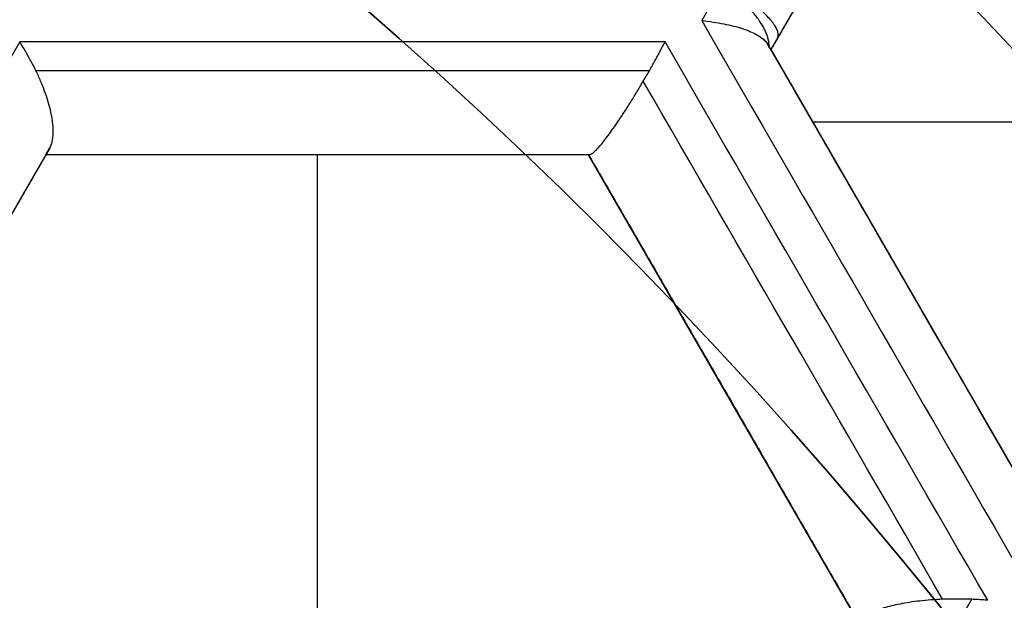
# Model space of a CAD drawing. Header units: centimetres. Extents: x -10 to 8.9, y -29.1 to -8.
# Tile 686 of 1035: x -6.2302 to -6.1132, y -27.8603 to -27.7913. Entities that reach past the tile are written whole.
import ezdxf

# ---------------------------------------------------------------- set-up
doc = ezdxf.new("R2010")
doc.units = ezdxf.units.CM
doc.layers.add('Default', color=7, linetype='Continuous', true_color=0x000000)

msp = doc.modelspace()

# ---------------------------------------------------------------- linework, layer by layer
at = {"layer": 'Default'}
for p, q in [((-6.118598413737, -27.7562250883, -1.125431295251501), (-6.140897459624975, -27.79484816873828, -1.125431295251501)), ((-6.140897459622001, -27.79484816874, -1.1310480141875), (-6.108647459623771, -27.85070680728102, -1.1310480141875)), ((-6.074314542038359, -27.80346594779, -1.065), (-6.1359219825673, -27.80346594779, -1.065)), ((-6.227048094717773, -27.80734816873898, -1.1564270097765), (-6.259298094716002, -27.86320680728, -1.1564270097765)), ((-6.162548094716, -27.80734816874, -1.1401686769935), (-6.227048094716, -27.80734816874, -1.1401686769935)), ((-6.194798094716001, -27.80734816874, -1.065), (-6.194798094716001, -27.91906544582, -1.065)), ((-6.19475269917, -27.80734816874, -1.205056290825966), (-6.19475269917, -27.80734816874, -1.065)), ((-6.130298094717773, -27.86320680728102, -1.132337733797), (-6.162548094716, -27.80734816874, -1.132337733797)), ((-6.124910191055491, -27.82253893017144, -1.193908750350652), (-6.124910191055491, -27.82253893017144, -1.065)), ((-6.146423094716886, -27.83527748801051, -1.196543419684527), (-6.146423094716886, -27.83527748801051, -1.065))]:
    msp.add_line(p, q, dxfattribs=at)
at = {"layer": 'Default', "extrusion": (0, 0, -1)}
for centre, radius, start, end in [((6.550000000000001, -28.205, -0.45), 0.9, 90, 270), ((6.550000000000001, -28.205, 0.3399975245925), 0.8999999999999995, 90, 270), ((6.550000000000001, -28.205, 1.15), 0.8550000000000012, 90, 270), ((6.550000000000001, -28.205, 0.82), 0.8250000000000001, 0, 180), ((6.550000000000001, -28.205, 1.03), 0.82, 0, 180), ((6.550000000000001, -28.205, 1.005), 0.795, 0, 180), ((6.550000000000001, -28.205, 1.005), 0.7825000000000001, 0, 180), ((6.550000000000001, -28.205, 0.5348786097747), 0.7584500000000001, 90, 180), ((6.550000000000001, -28.205, 0.895), 0.7575000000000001, 0, 180), ((6.550000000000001, -28.205, -0.2075), 0.75, 0, 180), ((6.550000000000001, -28.205, -0.2075), 0.7025000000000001, 0, 180), ((6.550000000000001, -28.205, -0.1825), 0.6775000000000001, 0, 180), ((6.550000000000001, -28.205, -0.1725), 0.6774999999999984, 0, 180), ((6.550000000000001, -28.205, -0.2), 0.6725, 0, 180), ((6.550000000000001, -28.205, -0.1625), 0.6725, 0, 180), ((6.550000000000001, -28.205, -0.2), 0.6367740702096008, 0, 180), ((6.550000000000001, -28.205, -0.1809807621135), 0.6125, 0, 180), ((6.550000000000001, -28.205, -0.195), 0.6075000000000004, 0, 180), ((6.550000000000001, -28.205, -0.1625), 0.6075, 0, 180), ((6.550000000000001, -28.205, 1.24), 0.6075, 0, 180), ((6.550000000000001, -28.205, 1.220980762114), 0.6075, 0, 180), ((6.550000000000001, -28.205, -0.4), 0.5999999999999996, 90, 270), ((6.550000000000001, -28.205, -0.18660444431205), 0.5500000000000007, 0, 180), ((6.54999999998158, -28.20500000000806, 0.9849999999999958), 0.6699999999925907, 126.4163183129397, 143.5836816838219), ((6.549999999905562, -28.204999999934, 1.195), 0.6224999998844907, 132.9230481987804, 146.4213298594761), ((6.550000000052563, -28.2050000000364, 1.065), 0.6225000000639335, 133.8692165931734, 145.3093263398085)]:
    msp.add_arc(centre, radius, start, end, dxfattribs=at)
at = {"layer": 'Default'}
for centre, radius, start, end in [((-6.550000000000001, -28.205, -0.82), 0.8349999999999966, 270, 90), ((-6.550000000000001, -28.205, -1.13), 0.8349999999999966, 270, 90), ((-6.550000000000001, -28.205, -0.9750000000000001), 0.8350000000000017, 270, 90), ((-6.550000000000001, -28.205, -0.845), 0.8250000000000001, 0, 180), ((-6.550000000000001, -28.205, -0.8325), 0.8249999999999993, 0, 180), ((-6.550000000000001, -28.205, -0.87), 0.8, 0, 180), ((-6.550000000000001, -28.205, -0.87), 0.7825000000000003, 0, 180), ((-6.550000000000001, -28.205, 0.35), 0.775, 270, 90), ((-6.550000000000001, -28.205, -0.1486250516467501), 0.7749999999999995, 270, 90), ((-6.550000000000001, -28.205, -0.9800000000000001), 0.7575000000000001, 0, 180), ((-6.550000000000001, -28.205, -0.9375), 0.7575000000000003, 0, 180), ((-6.550000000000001, -28.205, -0.53), 0.75, 0, 180), ((-6.550000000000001, -28.205, -0.1612499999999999), 0.75, 0, 74.77009621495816), ((-6.550000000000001, -28.205, 0.1625), 0.6775000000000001, 0, 180), ((-6.550000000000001, -28.205, 0.18125), 0.6724999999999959, 0, 180), ((-6.550000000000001, -28.205, -1.21), 0.67, 0, 180), ((-6.550000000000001, -28.205, -1.24), 0.6400000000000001, 0, 180), ((-6.549999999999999, -28.205, 0.2), 0.6367740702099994, 0, 180), ((-6.550000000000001, -28.205, 0.1625), 0.6231698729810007, 0, 180), ((-6.550000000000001, -28.205, 0.17875), 0.6074999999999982, 0, 180), ((-6.550000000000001, -28.205, -1.230490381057), 0.6074999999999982, 0, 180), ((-6.550000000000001, -28.205, 0.45), 0.6000000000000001, 270, 90), ((-6.550000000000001, -28.205, 0.35), 0.6000000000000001, 270, 90), ((-6.550000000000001, -28.205, 0.195), 0.55, 0, 180), ((-6.550000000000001, -28.205, 0.1782088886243), 0.55, 0, 180)]:
    msp.add_arc(centre, radius, start, end, dxfattribs=at)
at = {"layer": 'Default', "extrusion": (-0.8660253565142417, 0.5000000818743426, -1.767467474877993e-07)}
msp.add_arc((27.70124583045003, -0.1450012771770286, -8.570423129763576), 1.191760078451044, 241.7623084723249, 242.0469462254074, dxfattribs=at)
at = {"layer": 'Default', "extrusion": (-0.8660254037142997, -0.5000000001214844, 1.219201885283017e-09)}
msp.add_arc((21.15124651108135, -0.1450000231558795, 19.22098074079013), 1.064471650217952, 261.4782464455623, 265.6330735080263, dxfattribs=at)
at = {"layer": 'Default', "extrusion": (-0.8660262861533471, 0.4999984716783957, 3.272577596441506e-06)}
msp.add_arc((27.70126010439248, -0.1449747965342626, -8.579206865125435), 1.181825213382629, 241.6414386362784, 241.7296066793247, dxfattribs=at)
at = {"layer": 'Default', "extrusion": (-0.8660254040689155, 0.4999999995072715, 1.189711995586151e-09)}
msp.add_arc((27.70124651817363, -0.1449999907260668, -8.501487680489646), 1.19787074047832, 244.4878757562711, 248.4887786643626, dxfattribs=at)
at = {"layer": 'Default', "extrusion": (0, 1, 0)}
for centre, radius, start, end in [((6.549999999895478, -0.1450000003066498, -27.79392252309), 1.127393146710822, 249.4072772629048, 253.5187194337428), ((6.549999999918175, -0.1450000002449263, -27.80734816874), 1.117998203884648, 249.7180713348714, 253.2099100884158), ((6.550000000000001, -0.145, -27.80734816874), 1.117998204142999, 249.7180713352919, 253.2099100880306)]:
    msp.add_arc(centre, radius, start, end, dxfattribs=at)
at = {"layer": 'Default', "extrusion": (0.8660254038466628, 0.4999999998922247, 5.487655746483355e-10)}
msp.add_arc((-21.15124651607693, -0.1449999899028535, -19.22602275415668), 1.067080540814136, 274.3562292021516, 278.5007644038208, dxfattribs=at)
at = {"layer": 'Default', "extrusion": (-0.8660254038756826, -0.4999999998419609, -1.759200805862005e-09)}
msp.add_arc((21.15124651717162, -0.1449999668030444, 19.21559728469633), 1.055601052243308, 261.7538121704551, 265.3296062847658, dxfattribs=at)
at = {"layer": 'Default', "extrusion": (-0.8660254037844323, -0.5000000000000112, 0)}
msp.add_arc((21.15124651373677, -0.145, 19.21559728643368), 1.055601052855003, 261.7538121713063, 265.3296062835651, dxfattribs=at)
at = {"layer": 'Default', "extrusion": (-1.679723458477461e-07, 0.9999999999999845, -5.629199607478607e-08)}
msp.add_arc((6.550004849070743, -0.1450012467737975, -27.79734702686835), 1.127998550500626, 249.5196646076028, 253.4255965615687, dxfattribs=at)
at = {"layer": 'Default', "extrusion": (0.8660251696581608, 0.5000004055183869, 5.27022051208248e-08)}
msp.add_arc((-21.15123728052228, -0.1449986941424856, -19.23060718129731), 1.068188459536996, 274.5013427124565, 278.3422353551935, dxfattribs=at)
at = {"layer": 'Default', "extrusion": (-0.866025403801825, 0.4999999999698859, 6.691730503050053e-12)}
msp.add_arc((27.70124651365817, -0.1450000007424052, -8.510892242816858), 1.187888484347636, 244.7452061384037, 248.1891442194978, dxfattribs=at)
at = {"layer": 'Default', "extrusion": (-0.8660254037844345, 0.5000000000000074, 0)}
msp.add_arc((27.70124651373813, -0.145, -8.510892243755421), 1.187888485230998, 244.7468983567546, 248.1891442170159, dxfattribs=at)
at = {"layer": 'Default', "extrusion": (0.8660254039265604, 0.4999999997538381, 2.804949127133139e-09)}
msp.add_arc((-21.15124651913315, -0.1449999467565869, -19.24059728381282), 1.05818820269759, 274.6698091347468, 278.1848132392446, dxfattribs=at)
at = {"layer": 'Default', "extrusion": (0.8660254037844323, 0.5000000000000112, 0)}
msp.add_arc((-21.15124651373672, -0.145, -19.24059728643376), 1.058188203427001, 274.6698091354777, 278.1848132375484, dxfattribs=at)
at = {"layer": 'Default', "extrusion": (0.8660255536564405, -0.499999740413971, 1.324166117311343e-07)}
msp.add_arc((-27.70124912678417, -0.145000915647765, 8.63260121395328), 1.182631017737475, 291.8489752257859, 295.8196669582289, dxfattribs=at)
at = {"layer": 'Default'}
for points, degree in [([(-6.550000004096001, -27.30500495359, -1.129995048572), (-6.537465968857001, -27.30500495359, -1.129995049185), (-6.512386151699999, -27.30552127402, -1.129973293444), (-6.474783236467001, -27.3078854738, -1.129982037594), (-6.437304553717, -27.31181799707, -1.129979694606), (-6.399970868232, -27.3173257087, -1.129980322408), (-6.362926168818, -27.32438806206, -1.129980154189), (-6.326197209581, -27.3329983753, -1.129980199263), (-6.289861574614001, -27.34314050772, -1.129980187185), (-6.254013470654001, -27.35478489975, -1.129980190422), (-6.218660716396, -27.36792869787, -1.129980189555), (-6.183898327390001, -27.38253814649, -1.129980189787), (-6.149770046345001, -27.39859430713, -1.129980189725), (-6.116350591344, -27.41606289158, -1.129980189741), (-6.083707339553, -27.43490588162, -1.129980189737), (-6.051859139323, -27.45511347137, -1.129980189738), (-6.020892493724, -27.47663251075, -1.129980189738), (-5.990848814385, -27.49943348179, -1.129980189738), (-5.961791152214, -27.52346942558, -1.129980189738), (-5.933780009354, -27.54868705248, -1.129980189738), (-5.906829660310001, -27.5750745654, -1.129980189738), (-5.881013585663, -27.60256235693, -1.129980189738), (-5.856368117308, -27.63111066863, -1.129980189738), (-5.832942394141, -27.66066372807, -1.129980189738), (-5.810787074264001, -27.69115373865, -1.129980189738), (-5.789912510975, -27.72256746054, -1.129980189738), (-5.770375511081, -27.75482271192, -1.129980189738), (-5.752204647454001, -27.78787084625, -1.129980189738), (-5.735435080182, -27.8216495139, -1.129980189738), (-5.720103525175, -27.8560794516, -1.129980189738), (-5.706216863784, -27.89114626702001, -1.129980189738), (-5.693813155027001, -27.92675906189, -1.129980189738), (-5.682910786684, -27.96286272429, -1.129980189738), (-5.673530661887, -27.99939085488, -1.129980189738), (-5.665692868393, -28.03625586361, -1.129980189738), (-5.659400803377, -28.07344306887, -1.129980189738), (-5.654672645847, -28.11085723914, -1.129980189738), (-5.651515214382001, -28.14843802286, -1.129980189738), (-5.649934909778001, -28.18611932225, -1.129980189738), (-5.649933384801, -28.22380820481, -1.129980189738), (-5.65151069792, -28.26149020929, -1.129980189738), (-5.654665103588, -28.29907102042, -1.129980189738), (-5.659390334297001, -28.33648606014, -1.129980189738), (-5.665679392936, -28.37367347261, -1.129980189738), (-5.673514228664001, -28.41053911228, -1.129980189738), (-5.68289159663, -28.447068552, -1.129980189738), (-5.693791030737, -28.48317285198, -1.129980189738), (-5.706192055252, -28.51878703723, -1.129980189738), (-5.720075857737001, -28.5538547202, -1.129980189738), (-5.735404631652, -28.58828579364, -1.129980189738), (-5.752171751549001, -28.62206623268, -1.129980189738), (-5.770339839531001, -28.65511550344, -1.129980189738), (-5.78987442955, -28.68737253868, -1.129980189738), (-5.810746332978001, -28.71878763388, -1.129980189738), (-5.832899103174, -28.74927924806, -1.129980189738), (-5.85632282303, -28.77883458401, -1.129980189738), (-5.880965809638, -28.80738458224, -1.129980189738), (-5.906779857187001, -28.83487458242, -1.129980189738), (-5.933727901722, -28.86126400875, -1.129980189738), (-5.961736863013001, -28.88648372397, -1.129980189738), (-5.990793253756, -28.9105224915, -1.129980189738), (-6.020835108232, -28.93332580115, -1.129980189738), (-6.051800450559, -28.95484754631, -1.129980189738), (-6.083647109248, -28.97505764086, -1.129980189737), (-6.116288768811, -28.99390313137, -1.129980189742), (-6.149707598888, -29.01137470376, -1.129980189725), (-6.183834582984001, -29.02743347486, -1.129980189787), (-6.218595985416, -29.04204567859, -1.129980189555), (-6.253947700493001, -29.05519220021, -1.129980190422), (-6.289795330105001, -29.06683951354, -1.129980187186), (-6.326131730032, -29.07698483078, -1.129980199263), (-6.36285948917, -29.08559773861, -1.12998015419), (-6.399900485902, -29.09266234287, -1.129980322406), (-6.437231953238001, -29.0981728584, -1.129979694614), (-6.47471667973, -29.10210911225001, -1.129982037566), (-6.512339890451, -29.1044772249, -1.129973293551), (-6.537448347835, -29.10499504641, -1.129995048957), (-6.549999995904, -29.10499504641, -1.129995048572)], 3), ([(-6.550000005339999, -27.32500645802, -1.149993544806), (-6.537651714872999, -27.32500645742, -1.149993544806), (-6.512986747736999, -27.32554459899, -1.150002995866), (-6.476051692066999, -27.32787036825, -1.14999919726), (-6.439276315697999, -27.33175223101, -1.150000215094), (-6.402654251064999, -27.33717969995, -1.149999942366), (-6.366301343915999, -27.34414129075, -1.150000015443), (-6.330232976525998, -27.35263500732, -1.149999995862), (-6.294592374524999, -27.36262965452, -1.150000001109), (-6.259531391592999, -27.37406902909, -1.149999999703), (-6.225026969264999, -27.3869473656, -1.15000000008), (-6.191106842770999, -27.40125022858, -1.149999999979), (-6.157777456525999, -27.41697696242, -1.150000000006), (-6.125134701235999, -27.43408646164, -1.149999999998), (-6.093256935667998, -27.45253472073, -1.15), (-6.062162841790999, -27.47231088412, -1.15), (-6.031930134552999, -27.49336665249, -1.15), (-6.002594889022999, -27.51567691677, -1.15), (-5.974227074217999, -27.53918966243, -1.15), (-5.946891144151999, -27.56384678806, -1.15), (-5.920598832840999, -27.58963664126, -1.15), (-5.895416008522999, -27.61649551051, -1.15), (-5.871372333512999, -27.64439091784, -1.15), (-5.848517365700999, -27.67326728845, -1.15), (-5.826900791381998, -27.7030584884, -1.15), (-5.806533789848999, -27.73375047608, -1.15), (-5.787472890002, -27.76526110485, -1.15), (-5.76974489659, -27.79754437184, -1.15), (-5.753383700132, -27.83054026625, -1.15), (-5.738424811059, -27.86417236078, -1.15), (-5.724875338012, -27.89842624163, -1.15), (-5.71277321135, -27.93321101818, -1.15), (-5.702135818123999, -27.96847408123, -1.15), (-5.692983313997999, -28.00415159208, -1.15), (-5.68533537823, -28.04015809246, -1.15), (-5.679195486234, -28.07647885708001, -1.15), (-5.674581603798, -28.11301879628, -1.15), (-5.67150000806, -28.14971971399, -1.15), (-5.669956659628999, -28.18652113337, -1.15), (-5.669953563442, -28.22333487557, -1.15), (-5.671491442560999, -28.26014682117, -1.15), (-5.674568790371, -28.29686076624, -1.15), (-5.679179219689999, -28.33341174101, -1.15), (-5.685316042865, -28.36974098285, -1.15), (-5.692961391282, -28.40575529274, -1.15), (-5.702112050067, -28.44144108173, -1.15), (-5.712748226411, -28.47671239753, -1.15), (-5.724850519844, -28.511507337, -1.15), (-5.738400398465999, -28.54576972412, -1.15), (-5.753358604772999, -28.57940639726, -1.15), (-5.769717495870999, -28.61240308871, -1.15), (-5.787441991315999, -28.6446852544, -1.15), (-5.806500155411, -28.6761964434, -1.15), (-5.826864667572, -28.70688945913, -1.15), (-5.848479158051, -28.73668231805, -1.15), (-5.871332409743, -28.76556074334, -1.15), (-5.895372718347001, -28.79345624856, -1.15), (-5.920549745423, -28.82031302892, -1.15), (-5.946837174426, -28.84610244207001, -1.15), (-5.974176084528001, -28.8707665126, -1.15), (-6.002558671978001, -28.89429476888, -1.15), (-6.031913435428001, -28.9166216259, -1.15), (-6.062165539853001, -28.9376912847, -1.15), (-6.093277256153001, -28.95747792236, -1.15), (-6.125171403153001, -28.97593404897, -1.149999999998), (-6.157830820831, -28.99304986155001, -1.150000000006), (-6.191177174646, -29.0087814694, -1.149999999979), (-6.225118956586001, -29.02308952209, -1.15000000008), (-6.25964571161, -29.03597120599, -1.149999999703), (-6.294721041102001, -29.04740944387, -1.150000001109), (-6.330363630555, -29.05739860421, -1.149999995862), (-6.366429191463, -29.06588597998, -1.150000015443), (-6.40278818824, -29.07284313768, -1.149999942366), (-6.439415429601, -29.07826537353, -1.150000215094), (-6.476180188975, -29.08214014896, -1.14999919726), (-6.513077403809, -29.08445837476, -1.150002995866), (-6.537686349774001, -29.08499354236, -1.149993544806), (-6.54999999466, -29.08499354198, -1.149993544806)], 3), ([(-6.549999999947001, -27.42838343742, -0.7616165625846), (-6.538747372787, -27.42824483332, -0.7617551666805), (-6.516204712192, -27.42845367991, -0.7620351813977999), (-6.482313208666, -27.43024072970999, -0.7624632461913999), (-6.448493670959, -27.43350371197, -0.7628974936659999), (-6.414786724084, -27.43824561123, -0.763337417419), (-6.381352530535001, -27.44444544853, -0.7637809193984), (-6.348201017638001, -27.45209983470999, -0.7642278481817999), (-6.315445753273, -27.46118216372, -0.764676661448), (-6.283108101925, -27.47168408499, -0.7651270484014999), (-6.251249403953, -27.48358745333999, -0.7655781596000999), (-6.219910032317, -27.49687984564, -0.766029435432), (-6.189177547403, -27.51152847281, -0.7664796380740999), (-6.159225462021, -27.52744172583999, -0.7669261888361), (-6.130017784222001, -27.54461827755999, -0.7673695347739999), (-6.101215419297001, -27.56329288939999, -0.7678150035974), (-6.073286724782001, -27.58321536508, -0.7682556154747), (-6.047409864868, -27.60344005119, -0.7686723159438), (-6.024707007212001, -27.6227118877, -0.7690451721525), (-6.004504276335, -27.64114310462, -0.7693833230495), (-5.984998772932, -27.66020157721, -0.7697151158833), (-5.965776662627, -27.68034635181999, -0.7700594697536), (-5.947249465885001, -27.70119728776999, -0.7704083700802), (-5.929608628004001, -27.72252886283, -0.7707584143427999), (-5.913139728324, -27.74390244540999, -0.7711027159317), (-5.896745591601, -27.76673460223, -0.7714641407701), (-5.879471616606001, -27.79280128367, -0.7718690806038), (-5.862185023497, -27.82140181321, -0.7723044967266), (-5.845650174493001, -27.85166194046, -0.7727558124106), (-5.830525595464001, -27.88248582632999, -0.7732063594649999), (-5.816816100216, -27.91378163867, -0.7736550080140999), (-5.804432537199, -27.94575507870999, -0.7741047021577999), (-5.793443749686, -27.97826360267, -0.7745533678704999), (-5.783885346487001, -28.01119863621, -0.7749995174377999), (-5.775776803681, -28.04447658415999, -0.7754420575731), (-5.769121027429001, -28.07806966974, -0.7758806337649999), (-5.763924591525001, -28.11195605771, -0.7763150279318), (-5.760204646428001, -28.14606329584, -0.7767440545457), (-5.75797080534, -28.18027120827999, -0.7771671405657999), (-5.757226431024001, -28.21470555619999, -0.7775824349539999), (-5.757979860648, -28.24925848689, -0.7780047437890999), (-5.760231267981, -28.28374168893, -0.7784336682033), (-5.763975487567, -28.31808767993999, -0.7788678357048), (-5.769197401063, -28.35219385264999, -0.7793060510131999), (-5.775894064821, -28.38605939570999, -0.7797482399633), (-5.784064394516, -28.41964983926, -0.7801939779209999), (-5.793686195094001, -28.45285785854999, -0.7806418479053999), (-5.804730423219, -28.48558927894, -0.781090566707), (-5.817164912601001, -28.51776854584, -0.7815390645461), (-5.830995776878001, -28.54941158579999, -0.7819875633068), (-5.846175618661, -28.5804064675, -0.7824344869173), (-5.862691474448, -28.61072888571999, -0.7828794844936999), (-5.880499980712, -28.64029706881, -0.7833213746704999), (-5.899571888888, -28.66906635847, -0.7837594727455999), (-5.91989141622, -28.69700629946, -0.7841934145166), (-5.941356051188, -28.72398166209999, -0.7846208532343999), (-5.963982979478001, -28.75002327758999, -0.7850431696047), (-5.987781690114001, -28.77512537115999, -0.7854569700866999), (-6.012782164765, -28.7993101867, -0.7858765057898), (-6.03884161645, -28.82242111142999, -0.7863039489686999), (-6.065837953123, -28.84435183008, -0.786736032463), (-6.093752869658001, -28.86509285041, -0.7871728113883), (-6.122529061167, -28.88460275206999, -0.7876132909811), (-6.15214747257, -28.90286625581, -0.7880571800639), (-6.18250003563, -28.91981717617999, -0.7885028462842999), (-6.213581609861, -28.93545322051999, -0.7889502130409), (-6.245293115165, -28.94972306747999, -0.7893978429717), (-6.277594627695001, -28.96261096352, -0.7898451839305), (-6.310433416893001, -28.97409375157, -0.790291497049), (-6.343717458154, -28.98414082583, -0.7907355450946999), (-6.377431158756, -28.99274659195, -0.7911771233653), (-6.411455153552, -28.99988067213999, -0.7916146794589), (-6.445763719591, -29.00553981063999, -0.7920479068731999), (-6.480290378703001, -29.00971218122, -0.7924759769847), (-6.515041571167, -29.01239375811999, -0.7928989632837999), (-6.538334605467, -29.01317723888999, -0.7931772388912), (-6.549999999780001, -29.01331529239, -0.7933152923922)], 3), ([(-6.550000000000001, -28.98, -0.6472501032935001), (-6.538733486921, -28.98, -0.6470307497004), (-6.516189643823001, -28.97950872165, -0.6465878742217), (-6.482389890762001, -28.97729300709, -0.6459119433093), (-6.448718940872, -28.97360204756, -0.6452266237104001), (-6.415286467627, -28.96845141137, -0.6445341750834), (-6.382136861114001, -28.9618541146, -0.6438355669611), (-6.349274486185, -28.95380935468, -0.6431308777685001), (-6.316821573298, -28.94434696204, -0.6424227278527), (-6.284787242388, -28.93346993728, -0.6417113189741), (-6.253280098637, -28.92121449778, -0.6409990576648), (-6.222324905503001, -28.90759197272, -0.6402865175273), (-6.191987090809, -28.89262837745, -0.6395751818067), (-6.162348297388, -28.87636610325, -0.6388669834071), (-6.133423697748, -28.85881215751, -0.6381622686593), (-6.1053183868, -28.84003103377, -0.6374636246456), (-6.07803369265, -28.82002363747, -0.6367710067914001), (-6.051669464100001, -28.7988625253, -0.6360872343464), (-6.026237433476, -28.77655854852, -0.6354115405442), (-6.001809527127, -28.75317251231, -0.6347498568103), (-5.978430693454, -28.72875070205, -0.6340883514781), (-5.956125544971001, -28.70331637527, -0.6334126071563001), (-5.934966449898, -28.67695331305, -0.6327288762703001), (-5.914960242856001, -28.6496691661, -0.6320362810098), (-5.896181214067, -28.62156563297, -0.6313376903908), (-5.878632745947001, -28.59264971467, -0.6306331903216), (-5.862367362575, -28.56300470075, -0.6299248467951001), (-5.847408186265, -28.53267528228, -0.629213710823), (-5.833784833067, -28.50171815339, -0.6285011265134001), (-5.821532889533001, -28.47022030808, -0.6277890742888), (-5.8106490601, -28.43816826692, -0.6270772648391), (-5.801170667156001, -28.40565376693, -0.6263677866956), (-5.793124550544, -28.37276766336, -0.6256626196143), (-5.786530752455, -28.33961176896, -0.6249639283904), (-5.78138744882, -28.30619858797, -0.6242718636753), (-5.777701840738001, -28.27254822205, -0.6235871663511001), (-5.775489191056, -28.23876096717, -0.6229108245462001), (-5.774754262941, -28.20494234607, -0.6222489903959), (-5.775493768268, -28.17114853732, -0.6215875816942), (-5.777706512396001, -28.13740264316, -0.6209120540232), (-5.781393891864, -28.10374893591, -0.6202272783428), (-5.786546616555, -28.07029563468, -0.6195343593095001), (-5.793145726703, -28.0371388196, -0.6188356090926), (-5.801183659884, -28.00430073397, -0.6181314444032), (-5.810652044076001, -27.97182316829, -0.6174227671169), (-5.821536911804, -27.93976765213, -0.6167108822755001), (-5.833799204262, -27.90824671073, -0.6159982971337), (-5.847421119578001, -27.87729763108, -0.615285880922), (-5.862376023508, -27.84697847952, -0.6145749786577), (-5.878652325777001, -27.8173156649, -0.613866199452), (-5.896211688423, -27.78838626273, -0.6131613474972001), (-5.914995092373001, -27.76028113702, -0.6124626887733), (-5.934999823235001, -27.73300334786, -0.6117702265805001), (-5.956160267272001, -27.70664206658, -0.6110865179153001), (-5.978475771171, -27.68119987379, -0.6104105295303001), (-6.001860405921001, -27.6567765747, -0.6097489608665), (-6.026289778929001, -27.63339360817, -0.6090872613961), (-6.051718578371, -27.61109628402, -0.6084116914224), (-6.078088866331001, -27.58993391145, -0.6077277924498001), (-6.105377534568, -27.56992754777, -0.6070351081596), (-6.133484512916, -27.55114909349, -0.6063364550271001), (-6.162412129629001, -27.53359698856, -0.6056316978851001), (-6.192055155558, -27.51733618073, -0.6049234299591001), (-6.222391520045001, -27.50237706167, -0.6042121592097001), (-6.253344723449, -27.48875867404, -0.6034996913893), (-6.284863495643, -27.47650207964, -0.6027871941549), (-6.316910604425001, -27.46562484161, -0.6020755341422), (-6.349366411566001, -27.45616608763, -0.6013673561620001), (-6.382222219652, -27.44812703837, -0.6006628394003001), (-6.415376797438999, -27.44153241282, -0.5999641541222), (-6.448824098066, -27.43638416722, -0.5992714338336), (-6.482460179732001, -27.43270175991, -0.5985868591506), (-6.516196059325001, -27.43049163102, -0.5979122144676), (-6.538732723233, -27.43, -0.5974694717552), (-6.550000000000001, -27.43, -0.5972501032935)], 3), ([(-6.118598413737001, -27.7562250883, -1.065), (-6.1297479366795, -27.77553662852, -1.065), (-6.140897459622, -27.79484816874, -1.065)], 2), ([(-6.118598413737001, -27.7562250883, -1.185), (-6.129347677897, -27.77484335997, -1.185), (-6.140096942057, -27.79346163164, -1.185)], 2), ([(-6.140096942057, -27.79346163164, -1.185), (-6.140045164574, -27.79337195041, -1.185409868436), (-6.13998532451, -27.79316768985, -1.186228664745), (-6.140028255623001, -27.79278958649, -1.187440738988), (-6.140201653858, -27.79234963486, -1.188607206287), (-6.140502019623, -27.7918522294, -1.189719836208), (-6.140927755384, -27.79130191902, -1.19076608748), (-6.14146481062, -27.79071565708, -1.191715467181), (-6.142105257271, -27.7900994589, -1.192562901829), (-6.14284503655, -27.78945749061, -1.193302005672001), (-6.143661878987, -27.7888082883, -1.193913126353), (-6.144548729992, -27.78815594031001, -1.194396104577), (-6.145499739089, -27.78750518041, -1.194746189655), (-6.146158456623, -27.78708451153, -1.19488514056), (-6.146492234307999, -27.78687838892, -1.194931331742)], 3), ([(-6.14910366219, -27.79140151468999, -1.197719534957), (-6.148639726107, -27.79144684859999, -1.197560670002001), (-6.147736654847, -27.791555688, -1.197197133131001), (-6.146464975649, -27.79177103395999, -1.196521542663), (-6.145308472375, -27.79203082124, -1.195738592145), (-6.144271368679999, -27.79233096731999, -1.194859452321), (-6.143364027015, -27.79266728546, -1.193896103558), (-6.142608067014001, -27.79302828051, -1.192880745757), (-6.142001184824, -27.79340944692, -1.19182512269), (-6.141546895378, -27.7938044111, -1.190746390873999), (-6.141348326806, -27.79406724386, -1.190037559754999), (-6.141272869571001, -27.79419793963, -1.189687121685)], 3), ([(-6.228227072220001, -27.79734814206, -1.22613001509), (-6.228412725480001, -27.79696297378, -1.226185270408), (-6.228805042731, -27.79619134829, -1.22625563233), (-6.229453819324, -27.79503842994, -1.226236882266), (-6.229917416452, -27.79429019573, -1.226140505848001), (-6.230156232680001, -27.79392252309, -1.226071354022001)], 3), ([(-6.155329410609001, -27.79734812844, -1.201700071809), (-6.155111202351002, -27.79696414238, -1.201618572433), (-6.154680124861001, -27.79619436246, -1.201410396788), (-6.154053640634, -27.7950404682, -1.2009596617), (-6.153660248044, -27.79429118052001, -1.200572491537), (-6.153470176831, -27.79392252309, -1.200357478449)], 3), ([(-6.140897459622, -27.79484816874, -1.185862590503), (-6.140897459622, -27.79484816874, -1.186227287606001), (-6.140915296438, -27.79481727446, -1.186933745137), (-6.14099028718, -27.79468738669, -1.187925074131), (-6.141108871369, -27.79448199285, -1.188846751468), (-6.141214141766, -27.79429965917, -1.189414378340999), (-6.141272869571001, -27.79419793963, -1.189687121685)], 3), ([(-6.140897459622, -27.79484816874, -1.185862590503), (-6.140897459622, -27.79484816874, -1.1254312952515), (-6.140897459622, -27.79484816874, -1.065)], 2), ([(-6.140897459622, -27.79484816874, -1.065), (-6.124772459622, -27.82277748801, -1.065), (-6.108647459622, -27.85070680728, -1.065)], 2), ([(-6.226571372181, -27.80652246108, -1.219349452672), (-6.226488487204, -27.80637890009, -1.219670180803), (-6.226345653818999, -27.80605352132, -1.220308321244), (-6.226206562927, -27.8054483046, -1.221245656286), (-6.226149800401, -27.80473509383, -1.222138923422), (-6.226177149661, -27.80392708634, -1.222970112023), (-6.226292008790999, -27.80301462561, -1.223743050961), (-6.226497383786, -27.802012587, -1.224435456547), (-6.226789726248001, -27.80094387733, -1.225029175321), (-6.227173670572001, -27.79980055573, -1.225523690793), (-6.227650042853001, -27.79859528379, -1.225903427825), (-6.228025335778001, -27.79776667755, -1.226069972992), (-6.228227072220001, -27.79734814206, -1.22613001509)], 3), ([(-6.156052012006, -27.79859971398, -1.201885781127), (-6.155971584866, -27.79846258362, -1.201874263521), (-6.155810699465, -27.79818684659, -1.201845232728), (-6.155569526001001, -27.79776916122, -1.201783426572), (-6.155409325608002, -27.79748875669, -1.201729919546), (-6.155329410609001, -27.79734812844, -1.201700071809)], 3), ([(-6.162457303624, -27.80734816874, -1.193680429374), (-6.162401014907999, -27.80734816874, -1.194074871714), (-6.162263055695, -27.80730272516, -1.194851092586), (-6.161983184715, -27.80710083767, -1.195965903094), (-6.161638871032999, -27.80677375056, -1.197007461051), (-6.161231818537, -27.80632496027, -1.197978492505), (-6.160758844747, -27.80574930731, -1.198879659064), (-6.160229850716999, -27.8050573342, -1.199685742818), (-6.159645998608, -27.80424977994, -1.200391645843), (-6.159003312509, -27.803318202, -1.200989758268), (-6.158318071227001, -27.80228354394, -1.20145370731), (-6.157595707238, -27.8011524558, -1.201773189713), (-6.156834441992, -27.79991872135, -1.201934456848), (-6.156313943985, -27.79904631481, -1.201923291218), (-6.156052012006, -27.79859971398, -1.201885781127)], 3), ([(-6.227048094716, -27.80734816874, -1.065), (-6.243173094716, -27.83527748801, -1.065), (-6.259298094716, -27.86320680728, -1.065)], 2), ([(-6.227048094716, -27.80734816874, -1.215337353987), (-6.227048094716, -27.80734816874, -1.215705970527), (-6.227026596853, -27.80731093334, -1.216426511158), (-6.226933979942, -27.80715051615, -1.217458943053), (-6.226784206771, -27.80689110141, -1.218437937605), (-6.226648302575, -27.80665570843, -1.21905176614), (-6.226571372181, -27.80652246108, -1.219349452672)], 3), ([(-6.162548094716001, -27.80734816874, -1.065), (-6.194798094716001, -27.80734816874, -1.065), (-6.227048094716, -27.80734816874, -1.065)], 2), ([(-6.227048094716, -27.80734816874, -1.215337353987), (-6.227048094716, -27.80734816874, -1.1401686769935), (-6.227048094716, -27.80734816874, -1.065)], 2), ([(-6.162548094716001, -27.80734816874, -1.065), (-6.146423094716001, -27.83527748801, -1.065), (-6.130298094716, -27.86320680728, -1.065)], 2), ([(-6.162548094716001, -27.80734816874, -1.192409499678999), (-6.162548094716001, -27.80734816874, -1.1287047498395), (-6.162548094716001, -27.80734816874, -1.065)], 2), ([(-6.162548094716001, -27.80734816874, -1.192409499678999), (-6.162548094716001, -27.80734816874, -1.192549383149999), (-6.162541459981, -27.80734816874, -1.192830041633), (-6.162511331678, -27.80734816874, -1.193253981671), (-6.162477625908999, -27.80734816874, -1.193538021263), (-6.162457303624, -27.80734816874, -1.193680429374)], 3), ([(-6.120479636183, -27.86021280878, -1.209893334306), (-6.120955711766, -27.86023216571, -1.209875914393), (-6.121887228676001, -27.86028635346, -1.20978940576), (-6.123211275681, -27.86041066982, -1.209514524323), (-6.124433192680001, -27.86057171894, -1.209112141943), (-6.125561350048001, -27.86076747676, -1.208589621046), (-6.126577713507, -27.86099308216, -1.207960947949), (-6.127467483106, -27.8612414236, -1.207247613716), (-6.128242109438, -27.86151300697, -1.206449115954), (-6.128888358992, -27.86180170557, -1.205583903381), (-6.129405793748, -27.86210379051, -1.20466391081), (-6.129798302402, -27.86242128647, -1.20368302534), (-6.129970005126, -27.86263853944, -1.203002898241), (-6.130033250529, -27.86274808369, -1.202657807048)], 3), ([(-6.117022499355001, -27.86021280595, -1.209567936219), (-6.117409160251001, -27.86019708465, -1.209654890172), (-6.118184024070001, -27.86017635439, -1.20979448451), (-6.119344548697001, -27.86017680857, -1.209902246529), (-6.120104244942, -27.86019754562, -1.209907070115), (-6.120479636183, -27.86021280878, -1.209893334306)], 3), ([(-6.115127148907, -27.86033459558, -1.208997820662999), (-6.115333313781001, -27.86031627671, -1.209076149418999), (-6.115749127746, -27.86028280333, -1.209222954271), (-6.116382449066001, -27.86024213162, -1.209413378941), (-6.116808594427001, -27.86022150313, -1.209519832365), (-6.117022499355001, -27.86021280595, -1.209567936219)], 3)]:
    msp.add_open_spline(points, degree=degree, dxfattribs=at)
for points, knots in [([(-5.978187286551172, -27.65671795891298, -0.8200013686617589), (-5.982028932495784, -27.65271221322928, -0.8198943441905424), (-6.0036866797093, -27.63059904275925, -0.8192981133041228), (-6.045434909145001, -27.592650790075, -0.8182125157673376), (-6.107814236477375, -27.54614199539, -0.81665422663), (-6.1750504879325, -27.505673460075, -0.8150551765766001), (-6.246341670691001, -27.47188979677, -0.8134306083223), (-6.320641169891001, -27.445368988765, -0.8118060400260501), (-6.396800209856, -27.42644239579, -0.8102069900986), (-6.473795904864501, -27.415221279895, -0.8086487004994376), (-6.550005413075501, -27.41158862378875, -0.8071806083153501), (-6.626214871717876, -27.415222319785, -0.8057125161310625), (-6.703210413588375, -27.42644448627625, -0.8041542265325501), (-6.779369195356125, -27.44537211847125, -0.8025551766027), (-6.853668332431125, -27.4718939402, -0.8009306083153), (-6.924959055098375, -27.50567857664, -0.7993060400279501), (-6.992194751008, -27.54614802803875, -0.7977069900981), (-7.054573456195, -27.59265767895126, -0.79614870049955), (-7.111030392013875, -27.64397726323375, -0.7946806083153), (-7.1623492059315, -27.700434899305, -0.7932125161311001), (-7.2088580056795, -27.762814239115, -0.7916542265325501), (-7.249326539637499, -27.83005048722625, -0.7900551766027), (-7.2831102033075, -27.90134167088, -0.7884306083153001), (-7.309631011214, -27.97564116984, -0.78680604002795), (-7.328557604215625, -28.05180020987, -0.7852069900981), (-7.339778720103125, -28.12879590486, -0.78364870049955), (-7.343411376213, -28.205005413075, -0.7821806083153), (-7.339777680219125, -28.28121487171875, -0.7807125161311), (-7.328555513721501, -28.358210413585, -0.77915422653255), (-7.314570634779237, -28.41448112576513, -0.7779727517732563), (-7.305021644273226, -28.4449068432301, -0.7773179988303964), (-7.303262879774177, -28.4503068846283, -0.7772012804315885)], [9.275203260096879, 9.275203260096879, 9.275203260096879, 9.275203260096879, 9.451340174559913, 10.25789556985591, 11.0644509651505, 11.8710063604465, 12.67756175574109, 13.48411715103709, 14.29067254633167, 15.09722794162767, 15.90378333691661, 16.71033873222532, 17.5168941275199, 18.32344952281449, 19.13000491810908, 19.93656031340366, 20.74311570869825, 21.54967110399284, 22.35622649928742, 23.16278189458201, 23.9693372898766, 24.77589268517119, 25.58244808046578, 26.38900347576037, 27.19555887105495, 28.00211426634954, 28.80866966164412, 29.61522505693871, 30.4217804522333, 31.228335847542, 31.40302071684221, 31.40302071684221, 31.40302071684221, 31.40302071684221]), ([(-6.550000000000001, -27.43, -0.662549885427), (-6.538709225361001, -27.43, -0.662769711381), (-6.516127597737, -27.43049355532, -0.6632133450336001), (-6.48231956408, -27.43271317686, -0.663889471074), (-6.448640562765, -27.43640787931, -0.6645749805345), (-6.415154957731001, -27.4415706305, -0.6652685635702), (-6.381926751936, -27.44819158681, -0.6659688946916), (-6.349019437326, -27.45625811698, -0.6666746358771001), (-6.316495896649, -27.46575482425, -0.6673844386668), (-6.28441829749, -27.47666356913, -0.6680969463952), (-6.252847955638, -27.48896350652, -0.6688107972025), (-6.221845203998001, -27.50263113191, -0.6695246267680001), (-6.191469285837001, -27.51764032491, -0.6702370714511), (-6.161778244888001, -27.53396239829, -0.6709467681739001), (-6.132828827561, -27.55156614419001, -0.6716523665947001), (-6.104676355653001, -27.57041790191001, -0.6723524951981), (-6.077374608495, -27.59048163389, -0.6730459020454), (-6.050975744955, -27.61171897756, -0.6737309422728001), (-6.025530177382, -27.6340893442, -0.6744075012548), (-6.00108657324, -27.65754989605, -0.6750698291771), (-5.977691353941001, -27.68205603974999, -0.6757333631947), (-5.955388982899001, -27.7075612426, -0.6764104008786), (-5.934222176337, -27.73401671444, -0.6770960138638), (-5.914231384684, -27.76137194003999, -0.6777898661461), (-5.895454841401, -27.78957464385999, -0.6784903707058), (-5.877928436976, -27.81857095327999, -0.6791962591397), (-5.861685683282, -27.84830545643, -0.6799061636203), (-5.846757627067, -27.87872134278, -0.6806187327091), (-5.833172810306, -27.90976047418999, -0.681332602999), (-5.820957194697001, -27.94136353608, -0.6820464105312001), (-5.810134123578, -27.97347013, -0.6827587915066), (-5.800724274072, -28.00601889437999, -0.6834683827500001), (-5.79274561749, -28.0389476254, -0.6841738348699), (-5.786213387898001, -28.07219337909, -0.6848737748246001), (-5.781140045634, -28.10569263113, -0.6855669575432), (-5.777535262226, -28.13938134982, -0.6862517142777), (-5.775449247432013, -28.17250677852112, -0.6869142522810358), (-5.77500000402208, -28.19439879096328, -0.6873422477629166), (-5.77500000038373, -28.205, -0.6875496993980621)], [-47.44373584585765, -47.44373584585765, -47.44373584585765, -47.44373584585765, -47.10485201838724, -46.76596819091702, -46.42708436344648, -46.08820053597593, -45.74931670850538, -45.41043288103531, -45.07154905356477, -44.73266522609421, -44.39378139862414, -44.0548975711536, -43.71601374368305, -43.3771299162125, -43.03824608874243, -42.69936226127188, -42.36047843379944, -42.02159460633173, -41.68271077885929, -41.34382695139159, -41.00494312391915, -40.66605929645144, -40.327175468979, -39.98829164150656, -39.64940781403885, -39.31052398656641, -38.97164015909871, -38.63275633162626, -38.29387250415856, -37.95498867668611, -37.61610484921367, -37.27722102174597, -36.93833719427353, -36.59945336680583, -36.26056953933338, -35.92168571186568, -35.58280188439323, -35.26461552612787, -35.26461552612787, -35.26461552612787, -35.26461552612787]), ([(-5.775000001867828, -28.205, -0.722249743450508), (-5.77500000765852, -28.19538759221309, -0.7220617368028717), (-5.775389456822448, -28.17445613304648, -0.7216529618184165), (-5.777295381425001, -28.142253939, -0.7210097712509), (-5.780785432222, -28.10846788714, -0.7203240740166), (-5.785752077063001, -28.07486692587, -0.7196297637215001), (-5.792185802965, -28.0415155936, -0.7189285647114), (-5.800074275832, -28.00847794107, -0.7182217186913), (-5.809402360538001, -27.97581743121, -0.7175106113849), (-5.820152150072, -27.94359680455, -0.7167966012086), (-5.832303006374, -27.91187794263, -0.7160810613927), (-5.845831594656, -27.88072176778, -0.7153653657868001), (-5.860711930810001, -27.85018811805, -0.7146508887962), (-5.8769154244, -27.82033564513, -0.7139390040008), (-5.89441094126, -27.79122168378, -0.7132310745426), (-5.913164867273, -27.76290213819, -0.7125284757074), (-5.933141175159, -27.7354313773, -0.7118324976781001), (-5.954301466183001, -27.70886216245, -0.7111446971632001), (-5.976605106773, -27.68324547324, -0.7104655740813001), (-6.000009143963, -27.65863058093, -0.7097994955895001), (-6.024468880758, -27.63506444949, -0.7091363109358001), (-6.049937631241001, -27.61259209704, -0.7084583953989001), (-6.07636645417, -27.59125675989, -0.7077720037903), (-6.103704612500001, -27.57109943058, -0.7070771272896), (-6.131899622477, -27.55215883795, -0.7063754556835), (-6.160897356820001, -27.53447136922, -0.7056682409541), (-6.190642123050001, -27.51807101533, -0.7049568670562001), (-6.221076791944, -27.50298928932, -0.7042426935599), (-6.252142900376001, -27.48925516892, -0.703527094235), (-6.283780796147, -27.47689502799, -0.7028114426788), (-6.315929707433, -27.46593260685, -0.7020971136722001), (-6.3485278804, -27.45638895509, -0.7013854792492), (-6.381512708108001, -27.4482823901, -0.7006779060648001), (-6.414820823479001, -27.44162846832, -0.6999757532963), (-6.448388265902, -27.4364399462, -0.6992803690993), (-6.482150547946, -27.43272676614, -0.6985930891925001), (-6.516042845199, -27.43049602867, -0.6979152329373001), (-6.538680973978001, -27.43, -0.6974704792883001), (-6.550000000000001, -27.43, -0.6972501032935)], [-12.17910646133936, -12.17910646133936, -12.17910646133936, -12.17910646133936, -11.89059843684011, -11.55086705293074, -11.21113566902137, -10.871404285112, -10.53167290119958, -10.19194151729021, -9.852210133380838, -9.512478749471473, -9.172747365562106, -8.833015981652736, -8.493284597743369, -8.153553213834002, -7.813821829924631, -7.474090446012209, -7.134359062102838, -6.794627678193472, -6.454896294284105, -6.115164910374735, -5.775433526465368, -5.435702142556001, -5.095970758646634, -4.756239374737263, -4.416507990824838, -4.076776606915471, -3.737045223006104, -3.397313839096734, -3.057582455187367, -2.717851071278, -2.378119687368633, -2.038388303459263, -1.698656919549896, -1.358925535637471, -1.019194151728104, -0.6794627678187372, -0.3397313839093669, 0, 0, 0, 0]), ([(-5.791549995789, -28.20499952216, -0.6049143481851), (-5.791550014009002, -28.19394430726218, -0.6046840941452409), (-5.792033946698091, -28.17184083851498, -0.6042229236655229), (-5.794201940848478, -28.13880963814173, -0.6035314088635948), (-5.797813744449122, -28.10585925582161, -0.6028337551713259), (-5.802866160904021, -28.07307540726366, -0.6021325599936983), (-5.809344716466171, -28.04055435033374, -0.6014285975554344), (-5.817231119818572, -28.0083744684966, -0.6007240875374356), (-5.826503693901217, -27.97660514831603, -0.6000202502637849), (-5.837145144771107, -27.94529092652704, -0.5993190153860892), (-5.849139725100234, -27.91447319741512, -0.5986227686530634), (-5.862469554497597, -27.88419936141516, -0.5979316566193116), (-5.877110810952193, -27.85452667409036, -0.5972425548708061), (-5.893037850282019, -27.82551043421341, -0.5965529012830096), (-5.910215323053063, -27.79721710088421, -0.5958619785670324), (-5.928601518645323, -27.76971267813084, -0.5951690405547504), (-5.948175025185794, -27.74302760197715, -0.5944753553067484), (-5.968918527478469, -27.71719181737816, -0.5937833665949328), (-5.990781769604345, -27.69227434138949, -0.5930949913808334), (-6.013713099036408, -27.66833543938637, -0.5924075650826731), (-6.037661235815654, -27.64542761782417, -0.5917186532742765), (-6.062583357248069, -27.62359021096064, -0.5910263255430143), (-6.088435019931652, -27.6028624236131, -0.5903285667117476), (-6.115139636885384, -27.5833025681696, -0.5896276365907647), (-6.142664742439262, -27.56493012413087, -0.5889251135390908), (-6.17097869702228, -27.54776754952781, -0.588221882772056), (-6.200007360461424, -27.53186089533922, -0.5875188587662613), (-6.22967590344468, -27.51724786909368, -0.5868171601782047), (-6.259939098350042, -27.50394718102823, -0.5861193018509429), (-6.290753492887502, -27.49197705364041, -0.5854286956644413), (-6.322066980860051, -27.48135836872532, -0.5847420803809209), (-6.353823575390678, -27.47211141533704, -0.584053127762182), (-6.385956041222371, -27.46425694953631, -0.583361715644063), (-6.418387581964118, -27.45781285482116, -0.5826689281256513), (-6.451078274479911, -27.45278612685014, -0.5819758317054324), (-6.483994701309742, -27.44918604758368, -0.5812844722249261), (-6.516977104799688, -27.44702945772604, -0.5805979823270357), (-6.5390083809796, -27.44655019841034, -0.580140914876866), (-6.549999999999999, -27.44655021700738, -0.5799126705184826)], [0, 0, 0, 0, 0.3310869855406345, 0.662173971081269, 0.9932609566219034, 1.324347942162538, 1.655434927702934, 1.986521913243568, 2.317608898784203, 2.648695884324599, 2.979782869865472, 3.310869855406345, 3.641956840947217, 3.97304382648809, 4.304130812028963, 4.635217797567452, 4.966304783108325, 5.297391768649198, 5.628478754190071, 5.959565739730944, 6.290652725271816, 6.621739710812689, 6.952826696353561, 7.283913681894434, 7.615000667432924, 7.946087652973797, 8.27717463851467, 8.608261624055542, 8.939348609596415, 9.270435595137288, 9.60152258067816, 9.932609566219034, 10.2636965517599, 10.5947835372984, 10.92587052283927, 11.25695750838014, 11.58804449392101, 11.91769594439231, 11.91769594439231, 11.91769594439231, 11.91769594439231])]:
    msp.add_open_spline(points, degree=3, knots=knots, dxfattribs=at)
for points, weights in [([(-6.038157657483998, -27.85070680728, -1.13), (-6.073646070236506, -27.79943720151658, -1.13), (-6.118598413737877, -27.75622508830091, -1.13)], [0.9960513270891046, 0.9911633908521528, 0.9961953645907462]), ([(-6.141093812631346, -27.79450948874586, -1.1886899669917), (-6.141062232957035, -27.79094962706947, -1.194465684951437), (-6.146710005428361, -27.78725557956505, -1.195165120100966)], [0.9149481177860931, 0.774076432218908, 0.9563587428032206]), ([(-6.14009694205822, -27.79346163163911, -1.185000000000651), (-6.140497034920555, -27.79415461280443, -1.185431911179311), (-6.140897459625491, -27.79484816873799, -1.185862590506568)], [0.999983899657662, 0.999982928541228, 0.999982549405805])]:
    msp.add_rational_spline(points, weights, degree=2, dxfattribs=at)

doc.saveas('drawing.dxf')
